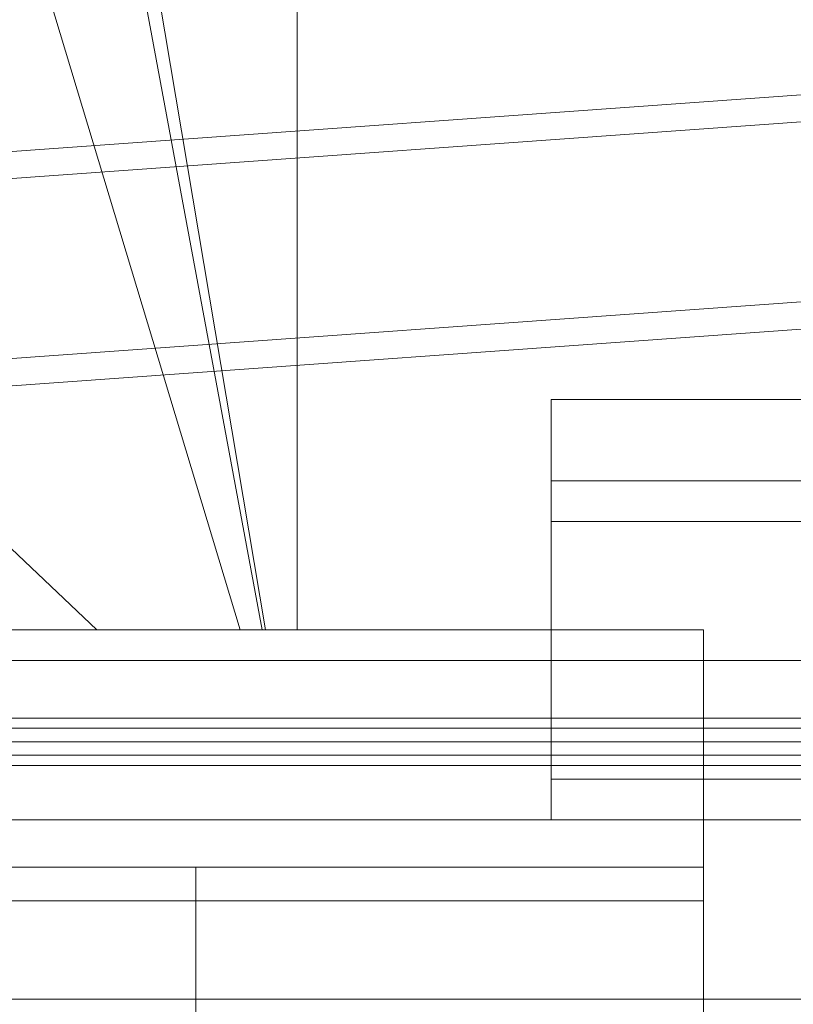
# Model space of a CAD drawing. Header units: millimetres. Extents: x -4738 to 65662, y -68080 to 6847.
# Tile 909 of 1056: x 25748 to 25977, y 1210 to 1500. Entities that reach past the tile are written whole.
import ezdxf

# ---------------------------------------------------------------- set-up
doc = ezdxf.new("R2010")
doc.units = ezdxf.units.MM
for name, color, linetype, lineweight in [('COTAS_P', 1, 'Continuous', 0), ('lateral_briquetadora', 7, 'Continuous', 0), ('lateral_C05', 7, 'Continuous', 0)]:
    doc.layers.add(name, color=color, linetype=linetype, lineweight=lineweight)
doc.dimstyles.new('R19_100', dxfattribs={"dimtxt": 250, "dimasz": 150, "dimexe": 150, "dimexo": 80, "dimgap": 100, "dimtad": 1, "dimtih": 1, "dimtoh": 1, "dimdsep": 46, "dimcen": 0.09, "dimadec": 0, "dimazin": 0, "dimtfac": 1, "dimtdec": 4, "dimtofl": 0, "dimtmove": 0, "dimatfit": 3, "dimfxl": 1, "dimtolj": 1, "dimtzin": 0, "dimarcsym": 0})

# ---------------------------------------------------------------- blocks, each defined once
blk = doc.blocks.new('DIM_R30_7')
at = {"layer": 'COTAS_P'}
for p, q in [((24250.07, 2141), (24400.07, 2186)), ((26750.07, 2141), (26600.07, 2186)), ((24250.07, 1241), (24250.07, 2141)), ((24250.07, 2141), (26750.07, 2141)), ((24250.07, 2141), (24400.07, 2096)), ((26750.07, 2141), (26600.07, 2096)), ((26750.07, 1241), (26750.07, 2141))]:
    blk.add_line(p, q, dxfattribs=at)
blk.add_text('2500 P', height=250, dxfattribs=at).set_placement((25500.07, 2241))

msp = doc.modelspace()

# ---------------------------------------------------------------- linework, layer by layer
at = {"layer": 'lateral_briquetadora'}
for p, q in [((25830.067, 1320), (25830.067, 2180)), ((25820.656, 1320), (25750.067, 1740)), ((25819.673, 1320), (25750.067, 1695)), ((25550.067, 1529), (25770.898, 1320)), ((25750.067, 1529), (25813.162, 1320)), ((24471.62, 1369.773), (26228.731, 1495.911)), ((24472.193, 1361.793), (26229.304, 1487.931)), ((24475.988, 1308.929), (26233.099, 1435.067)), ((24476.561, 1300.95), (26233.672, 1427.088)), ((25905.067, 1388), (25905.067, 1364)), ((26535.067, 1388), (25905.067, 1388)), ((25905.067, 1364), (25905.067, 1352)), ((26525.067, 1364), (25905.067, 1364)), ((25905.067, 1352), (25905.067, 1276)), ((26525.067, 1352), (25905.067, 1352)), ((23750.067, 1320), (25950.067, 1320)), ((23870.067, 1320), (25830.067, 1320)), ((25746.067, 1320), (25770.898, 1320)), ((25770.898, 1320), (25813.162, 1320)), ((25813.162, 1320), (25819.673, 1320)), ((25819.673, 1320), (25820.656, 1320)), ((25820.656, 1320), (25830.067, 1320)), ((25950.067, 1264), (25950.067, 1320)), ((26525.067, 1276), (25905.067, 1276)), ((25905.067, 1276), (25905.067, 1264)), ((23750.067, 1264), (25950.067, 1264)), ((24150.067, 1264), (25950.067, 1264)), ((26535.067, 1264), (25905.067, 1264)), ((25950.067, 1264), (26520.067, 1264)), ((25950.067, 1060), (25950.067, 1264)), ((25950.067, 1240), (25950.067, 1264)), ((25950.067, 1250), (25950.067, 1264)), ((23750.067, 1250), (25950.067, 1250)), ((23900.067, 1250), (25800.067, 1250)), ((24150.067, 1250), (25800.067, 1250)), ((25800.067, 1240), (25800.067, 1250)), ((25800.067, 1250), (25950.067, 1250)), ((25950.067, 1240), (25950.067, 1250)), ((23750.067, 1240), (25950.067, 1240)), ((23900.067, 1240), (25800.067, 1240)), ((25800.067, 1060), (25800.067, 1240)), ((25800.067, 1240), (25950.067, 1240)), ((25950.067, 1060), (25950.067, 1240))]:
    msp.add_line(p, q, dxfattribs=at)
at = {"layer": 'lateral_C05'}
for p, q in [((24310.067, 1311), (26690.067, 1311)), ((24250.067, 1294), (26750.067, 1294)), ((24310.067, 1294), (26690.067, 1294)), ((25797.446, 1294), (25797.456, 1294)), ((25797.456, 1294), (25797.473, 1294)), ((25797.473, 1294), (25797.497, 1294)), ((25797.497, 1294), (25797.528, 1294)), ((25797.528, 1294), (25797.565, 1294)), ((25797.565, 1294), (25797.608, 1294)), ((25797.608, 1294), (25797.658, 1294)), ((25797.658, 1294), (25797.715, 1294)), ((25797.715, 1294), (25797.777, 1294)), ((25797.777, 1294), (25797.846, 1294)), ((25797.846, 1294), (25797.92, 1294)), ((25797.92, 1294), (25798, 1294)), ((25798, 1294), (25798.086, 1294)), ((25798.086, 1294), (25798.177, 1294)), ((25798.177, 1294), (25798.272, 1294)), ((25798.272, 1294), (25798.373, 1294)), ((25798.373, 1294), (25798.478, 1294)), ((25798.478, 1294), (25798.587, 1294)), ((25798.587, 1294), (25798.7, 1294)), ((25798.7, 1294), (25798.817, 1294)), ((25798.817, 1294), (25798.938, 1294)), ((25798.938, 1294), (25799.061, 1294)), ((25799.061, 1294), (25799.188, 1294)), ((25799.188, 1294), (25799.317, 1294)), ((25799.317, 1294), (25799.448, 1294)), ((25799.448, 1294), (25799.581, 1294)), ((25799.581, 1294), (25799.715, 1294)), ((25799.715, 1294), (25799.851, 1294)), ((25799.851, 1294), (25799.987, 1294)), ((25799.987, 1294), (25800.124, 1294)), ((25800.124, 1294), (25800.261, 1294)), ((25800.261, 1294), (25800.398, 1294)), ((25800.398, 1294), (25800.534, 1294)), ((25800.534, 1294), (25800.67, 1294)), ((25800.67, 1294), (25800.804, 1294)), ((25800.804, 1294), (25800.937, 1294)), ((25800.937, 1294), (25801.068, 1294)), ((25801.068, 1294), (25801.197, 1294)), ((25801.197, 1294), (25801.324, 1294)), ((25801.324, 1294), (25801.447, 1294)), ((25801.447, 1294), (25801.567, 1294)), ((25801.567, 1294), (25801.684, 1294)), ((25801.684, 1294), (25801.798, 1294)), ((25801.798, 1294), (25801.907, 1294)), ((25801.907, 1294), (25802.012, 1294)), ((25802.012, 1294), (25802.113, 1294)), ((25802.113, 1294), (25802.208, 1294)), ((25802.208, 1294), (25802.299, 1294)), ((25802.299, 1294), (25802.385, 1294)), ((25802.385, 1294), (25802.465, 1294)), ((25802.465, 1294), (25802.539, 1294)), ((25802.539, 1294), (25802.608, 1294)), ((25802.608, 1294), (25802.67, 1294)), ((25802.67, 1294), (25802.727, 1294)), ((25802.727, 1294), (25802.777, 1294)), ((25802.777, 1294), (25802.82, 1294)), ((25802.82, 1294), (25802.857, 1294)), ((25802.857, 1294), (25802.888, 1294)), ((25802.888, 1294), (25802.912, 1294)), ((25802.912, 1294), (25802.929, 1294)), ((25802.929, 1294), (25802.939, 1294)), ((24250.067, 1291), (26750.067, 1291)), ((24310.067, 1291), (26690.067, 1291)), ((25500.567, 1291), (26099.817, 1291)), ((25797.196, 1291), (25797.207, 1291)), ((25797.207, 1291), (25797.226, 1291)), ((25797.226, 1291), (25797.252, 1291)), ((25797.252, 1291), (25797.285, 1291)), ((25797.285, 1291), (25797.326, 1291)), ((25797.326, 1291), (25797.373, 1291)), ((25797.373, 1291), (25797.428, 1291)), ((25797.428, 1291), (25797.49, 1291)), ((25797.446, 1291), (25797.456, 1291)), ((25797.456, 1291), (25797.473, 1291)), ((25797.473, 1291), (25797.497, 1291)), ((25797.49, 1291), (25797.558, 1291)), ((25797.497, 1291), (25797.528, 1291)), ((25797.528, 1291), (25797.565, 1291)), ((25797.558, 1291), (25797.633, 1291)), ((25797.565, 1291), (25797.608, 1291)), ((25797.608, 1291), (25797.658, 1291)), ((25797.633, 1291), (25797.714, 1291)), ((25797.658, 1291), (25797.715, 1291)), ((25797.714, 1291), (25797.801, 1291)), ((25797.715, 1291), (25797.777, 1291)), ((25797.777, 1291), (25797.846, 1291)), ((25797.801, 1291), (25797.894, 1291)), ((25797.846, 1291), (25797.92, 1291)), ((25797.894, 1291), (25797.993, 1291)), ((25797.92, 1291), (25798, 1291)), ((25797.993, 1291), (25798.098, 1291)), ((25798, 1291), (25798.086, 1291)), ((25798.086, 1291), (25798.177, 1291)), ((25798.098, 1291), (25798.207, 1291)), ((25798.177, 1291), (25798.272, 1291)), ((25798.207, 1291), (25798.322, 1291)), ((25798.272, 1291), (25798.373, 1291)), ((25798.322, 1291), (25798.441, 1291)), ((25798.373, 1291), (25798.478, 1291)), ((25798.441, 1291), (25798.565, 1291)), ((25798.478, 1291), (25798.587, 1291)), ((25798.565, 1291), (25798.692, 1291)), ((25798.587, 1291), (25798.7, 1291)), ((25798.692, 1291), (25798.824, 1291)), ((25798.7, 1291), (25798.817, 1291)), ((25798.817, 1291), (25798.938, 1291)), ((25798.824, 1291), (25798.959, 1291)), ((25798.938, 1291), (25799.061, 1291)), ((25798.959, 1291), (25799.096, 1291)), ((25799.061, 1291), (25799.188, 1291)), ((25799.096, 1291), (25799.237, 1291)), ((25799.188, 1291), (25799.317, 1291)), ((25799.237, 1291), (25799.38, 1291)), ((25799.317, 1291), (25799.448, 1291)), ((25799.38, 1291), (25799.525, 1291)), ((25799.448, 1291), (25799.581, 1291)), ((25799.525, 1291), (25799.672, 1291)), ((25799.581, 1291), (25799.715, 1291)), ((25799.672, 1291), (25799.819, 1291)), ((25799.715, 1291), (25799.851, 1291)), ((25799.819, 1291), (25799.968, 1291)), ((25799.851, 1291), (25799.987, 1291)), ((25799.968, 1291), (25800.118, 1291)), ((25799.987, 1291), (25800.124, 1291)), ((25800.118, 1291), (25800.267, 1291)), ((25800.124, 1291), (25800.261, 1291)), ((25800.261, 1291), (25800.398, 1291)), ((25800.267, 1291), (25800.417, 1291)), ((25800.398, 1291), (25800.534, 1291)), ((25800.417, 1291), (25800.566, 1291)), ((25800.534, 1291), (25800.67, 1291)), ((25800.566, 1291), (25800.713, 1291)), ((25800.67, 1291), (25800.804, 1291)), ((25800.713, 1291), (25800.86, 1291)), ((25800.804, 1291), (25800.937, 1291)), ((25800.86, 1291), (25801.005, 1291)), ((25800.937, 1291), (25801.068, 1291)), ((25801.005, 1291), (25801.148, 1291)), ((25801.068, 1291), (25801.197, 1291)), ((25801.148, 1291), (25801.289, 1291)), ((25801.197, 1291), (25801.324, 1291)), ((25801.289, 1291), (25801.426, 1291)), ((25801.324, 1291), (25801.447, 1291)), ((25801.426, 1291), (25801.561, 1291)), ((25801.447, 1291), (25801.567, 1291)), ((25801.561, 1291), (25801.692, 1291)), ((25801.567, 1291), (25801.684, 1291)), ((25801.684, 1291), (25801.798, 1291)), ((25801.692, 1291), (25801.82, 1291)), ((25801.798, 1291), (25801.907, 1291)), ((25801.82, 1291), (25801.944, 1291)), ((25801.907, 1291), (25802.012, 1291)), ((25801.944, 1291), (25802.063, 1291)), ((25802.012, 1291), (25802.113, 1291)), ((25802.063, 1291), (25802.178, 1291)), ((25802.113, 1291), (25802.208, 1291)), ((25802.178, 1291), (25802.287, 1291)), ((25802.208, 1291), (25802.299, 1291)), ((25802.287, 1291), (25802.392, 1291)), ((25802.299, 1291), (25802.385, 1291)), ((25802.385, 1291), (25802.465, 1291)), ((25802.392, 1291), (25802.491, 1291)), ((25802.465, 1291), (25802.539, 1291)), ((25802.491, 1291), (25802.584, 1291)), ((25802.539, 1291), (25802.608, 1291)), ((25802.584, 1291), (25802.671, 1291)), ((25802.608, 1291), (25802.67, 1291)), ((25802.67, 1291), (25802.727, 1291)), ((25802.671, 1291), (25802.752, 1291)), ((25802.727, 1291), (25802.777, 1291)), ((25802.752, 1291), (25802.827, 1291)), ((25802.777, 1291), (25802.82, 1291)), ((25802.82, 1291), (25802.857, 1291)), ((25802.827, 1291), (25802.895, 1291)), ((25802.857, 1291), (25802.888, 1291)), ((25802.888, 1291), (25802.912, 1291)), ((25802.895, 1291), (25802.957, 1291)), ((25802.912, 1291), (25802.929, 1291)), ((25802.929, 1291), (25802.939, 1291)), ((25802.957, 1291), (25803.012, 1291)), ((25803.012, 1291), (25803.059, 1291)), ((25803.059, 1291), (25803.1, 1291)), ((25803.1, 1291), (25803.133, 1291)), ((25803.133, 1291), (25803.159, 1291)), ((25803.159, 1291), (25803.178, 1291)), ((25803.178, 1291), (25803.189, 1291)), ((24300.067, 1287), (26700.067, 1287)), ((25500.567, 1287), (26099.817, 1287)), ((25797.196, 1287), (25797.207, 1287)), ((25797.207, 1287), (25797.226, 1287)), ((25797.226, 1287), (25797.252, 1287)), ((25797.252, 1287), (25797.285, 1287)), ((25797.285, 1287), (25797.326, 1287)), ((25797.326, 1287), (25797.373, 1287)), ((25797.373, 1287), (25797.428, 1287)), ((25797.428, 1287), (25797.49, 1287)), ((25797.446, 1287), (25797.456, 1287)), ((25797.456, 1287), (25797.473, 1287)), ((25797.473, 1287), (25797.497, 1287)), ((25797.49, 1287), (25797.558, 1287)), ((25797.497, 1287), (25797.528, 1287)), ((25797.528, 1287), (25797.565, 1287)), ((25797.558, 1287), (25797.633, 1287)), ((25797.565, 1287), (25797.608, 1287)), ((25797.608, 1287), (25797.658, 1287)), ((25797.633, 1287), (25797.714, 1287)), ((25797.658, 1287), (25797.715, 1287)), ((25797.714, 1287), (25797.801, 1287)), ((25797.715, 1287), (25797.777, 1287)), ((25797.777, 1287), (25797.846, 1287)), ((25797.801, 1287), (25797.894, 1287)), ((25797.846, 1287), (25797.92, 1287)), ((25797.894, 1287), (25797.993, 1287)), ((25797.92, 1287), (25798, 1287)), ((25797.993, 1287), (25798.098, 1287)), ((25798, 1287), (25798.086, 1287)), ((25798.086, 1287), (25798.177, 1287)), ((25798.098, 1287), (25798.207, 1287)), ((25798.177, 1287), (25798.272, 1287)), ((25798.207, 1287), (25798.322, 1287)), ((25798.272, 1287), (25798.373, 1287)), ((25798.322, 1287), (25798.441, 1287)), ((25798.373, 1287), (25798.478, 1287)), ((25798.441, 1287), (25798.565, 1287)), ((25798.478, 1287), (25798.587, 1287)), ((25798.565, 1287), (25798.692, 1287)), ((25798.587, 1287), (25798.7, 1287)), ((25798.692, 1287), (25798.824, 1287)), ((25798.7, 1287), (25798.817, 1287)), ((25798.817, 1287), (25798.938, 1287)), ((25798.824, 1287), (25798.959, 1287)), ((25798.938, 1287), (25799.061, 1287)), ((25798.959, 1287), (25799.096, 1287)), ((25799.061, 1287), (25799.188, 1287)), ((25799.096, 1287), (25799.237, 1287)), ((25799.188, 1287), (25799.317, 1287)), ((25799.237, 1287), (25799.38, 1287)), ((25799.317, 1287), (25799.448, 1287)), ((25799.38, 1287), (25799.525, 1287)), ((25799.448, 1287), (25799.581, 1287)), ((25799.525, 1287), (25799.672, 1287)), ((25799.581, 1287), (25799.715, 1287)), ((25799.672, 1287), (25799.819, 1287)), ((25799.715, 1287), (25799.851, 1287)), ((25799.819, 1287), (25799.968, 1287)), ((25799.851, 1287), (25799.987, 1287)), ((25799.968, 1287), (25800.118, 1287)), ((25799.987, 1287), (25800.124, 1287)), ((25800.118, 1287), (25800.267, 1287)), ((25800.124, 1287), (25800.261, 1287)), ((25800.261, 1287), (25800.398, 1287)), ((25800.267, 1287), (25800.417, 1287)), ((25800.398, 1287), (25800.534, 1287)), ((25800.417, 1287), (25800.566, 1287)), ((25800.534, 1287), (25800.67, 1287)), ((25800.566, 1287), (25800.713, 1287)), ((25800.67, 1287), (25800.804, 1287)), ((25800.713, 1287), (25800.86, 1287)), ((25800.804, 1287), (25800.937, 1287)), ((25800.86, 1287), (25801.005, 1287)), ((25800.937, 1287), (25801.068, 1287)), ((25801.005, 1287), (25801.148, 1287)), ((25801.068, 1287), (25801.197, 1287)), ((25801.148, 1287), (25801.289, 1287)), ((25801.197, 1287), (25801.324, 1287)), ((25801.289, 1287), (25801.426, 1287)), ((25801.324, 1287), (25801.447, 1287)), ((25801.426, 1287), (25801.561, 1287)), ((25801.447, 1287), (25801.567, 1287)), ((25801.561, 1287), (25801.692, 1287)), ((25801.567, 1287), (25801.684, 1287)), ((25801.684, 1287), (25801.798, 1287)), ((25801.692, 1287), (25801.82, 1287)), ((25801.798, 1287), (25801.907, 1287)), ((25801.82, 1287), (25801.944, 1287)), ((25801.907, 1287), (25802.012, 1287)), ((25801.944, 1287), (25802.063, 1287)), ((25802.012, 1287), (25802.113, 1287)), ((25802.063, 1287), (25802.178, 1287)), ((25802.113, 1287), (25802.208, 1287)), ((25802.178, 1287), (25802.287, 1287)), ((25802.208, 1287), (25802.299, 1287)), ((25802.287, 1287), (25802.392, 1287)), ((25802.299, 1287), (25802.385, 1287)), ((25802.385, 1287), (25802.465, 1287)), ((25802.392, 1287), (25802.491, 1287)), ((25802.465, 1287), (25802.539, 1287)), ((25802.491, 1287), (25802.584, 1287)), ((25802.539, 1287), (25802.608, 1287)), ((25802.584, 1287), (25802.671, 1287)), ((25802.608, 1287), (25802.67, 1287)), ((25802.67, 1287), (25802.727, 1287)), ((25802.671, 1287), (25802.752, 1287)), ((25802.727, 1287), (25802.777, 1287)), ((25802.752, 1287), (25802.827, 1287)), ((25802.777, 1287), (25802.82, 1287)), ((25802.82, 1287), (25802.857, 1287)), ((25802.827, 1287), (25802.895, 1287)), ((25802.857, 1287), (25802.888, 1287)), ((25802.888, 1287), (25802.912, 1287)), ((25802.895, 1287), (25802.957, 1287)), ((25802.912, 1287), (25802.929, 1287)), ((25802.929, 1287), (25802.939, 1287)), ((25802.957, 1287), (25803.012, 1287)), ((25803.012, 1287), (25803.059, 1287)), ((25803.059, 1287), (25803.1, 1287)), ((25803.1, 1287), (25803.133, 1287)), ((25803.133, 1287), (25803.159, 1287)), ((25803.159, 1287), (25803.178, 1287)), ((25803.178, 1287), (25803.189, 1287)), ((24300.067, 1283), (26700.067, 1283)), ((24310.067, 1283), (26690.067, 1283)), ((25797.446, 1283), (25797.456, 1283)), ((25797.456, 1283), (25797.473, 1283)), ((25797.473, 1283), (25797.497, 1283)), ((25797.497, 1283), (25797.528, 1283)), ((25797.528, 1283), (25797.565, 1283)), ((25797.565, 1283), (25797.608, 1283)), ((25797.608, 1283), (25797.658, 1283)), ((25797.658, 1283), (25797.715, 1283)), ((25797.715, 1283), (25797.777, 1283)), ((25797.777, 1283), (25797.846, 1283)), ((25797.846, 1283), (25797.92, 1283)), ((25797.92, 1283), (25798, 1283)), ((25798, 1283), (25798.086, 1283)), ((25798.086, 1283), (25798.177, 1283)), ((25798.177, 1283), (25798.272, 1283)), ((25798.272, 1283), (25798.373, 1283)), ((25798.373, 1283), (25798.478, 1283)), ((25798.478, 1283), (25798.587, 1283)), ((25798.587, 1283), (25798.7, 1283)), ((25798.7, 1283), (25798.817, 1283)), ((25798.817, 1283), (25798.938, 1283)), ((25798.938, 1283), (25799.061, 1283)), ((25799.061, 1283), (25799.188, 1283)), ((25799.188, 1283), (25799.317, 1283)), ((25799.317, 1283), (25799.448, 1283)), ((25799.448, 1283), (25799.581, 1283)), ((25799.581, 1283), (25799.715, 1283)), ((25799.715, 1283), (25799.851, 1283)), ((25799.851, 1283), (25799.987, 1283)), ((25799.987, 1283), (25800.124, 1283)), ((25800.124, 1283), (25800.261, 1283)), ((25800.261, 1283), (25800.398, 1283)), ((25800.398, 1283), (25800.534, 1283)), ((25800.534, 1283), (25800.67, 1283)), ((25800.67, 1283), (25800.804, 1283)), ((25800.804, 1283), (25800.937, 1283)), ((25800.937, 1283), (25801.068, 1283)), ((25801.068, 1283), (25801.197, 1283)), ((25801.197, 1283), (25801.324, 1283)), ((25801.324, 1283), (25801.447, 1283)), ((25801.447, 1283), (25801.567, 1283)), ((25801.567, 1283), (25801.684, 1283)), ((25801.684, 1283), (25801.798, 1283)), ((25801.798, 1283), (25801.907, 1283)), ((25801.907, 1283), (25802.012, 1283)), ((25802.012, 1283), (25802.113, 1283)), ((25802.113, 1283), (25802.208, 1283)), ((25802.208, 1283), (25802.299, 1283)), ((25802.299, 1283), (25802.385, 1283)), ((25802.385, 1283), (25802.465, 1283)), ((25802.465, 1283), (25802.539, 1283)), ((25802.539, 1283), (25802.608, 1283)), ((25802.608, 1283), (25802.67, 1283)), ((25802.67, 1283), (25802.727, 1283)), ((25802.727, 1283), (25802.777, 1283)), ((25802.777, 1283), (25802.82, 1283)), ((25802.82, 1283), (25802.857, 1283)), ((25802.857, 1283), (25802.888, 1283)), ((25802.888, 1283), (25802.912, 1283)), ((25802.912, 1283), (25802.929, 1283)), ((25802.929, 1283), (25802.939, 1283)), ((24310.067, 1280), (26690.067, 1280)), ((24310.067, 1211), (26690.067, 1211))]:
    msp.add_line(p, q, dxfattribs=at)

# ---------------------------------------------------------------- dimensions: what is measured, and where the dimension line sits
at = {"layer": 'COTAS_P'}
dim = msp.add_aligned_dim(p1=(24250.067, 1241), p2=(26750.067, 1241), distance=900, text='<> P', dimstyle='R19_100', dxfattribs=at)
dim.commit()
dim.dimension.update_dxf_attribs({"geometry": 'DIM_R30_7', "text_midpoint": (25500.067, 2141)})

doc.saveas('drawing.dxf')
